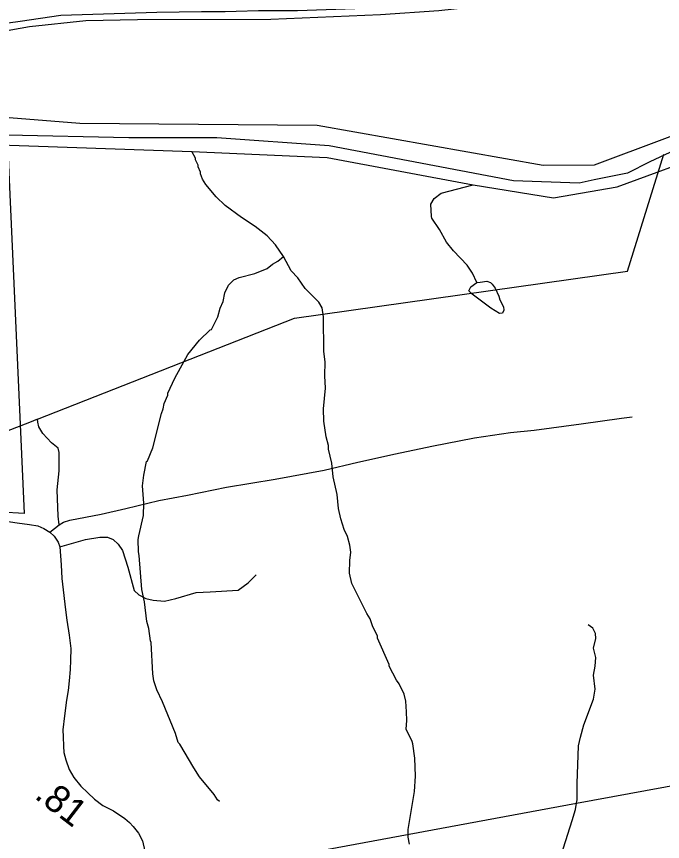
# Model space of a CAD drawing. Extents: x 1248089 to 1457196, y 820910 to 988753.
# Drawn here: x 1374218 to 1377188, y 884759 to 888550 of the extents above; entities that cross this region are included whole.
import ezdxf

# ---------------------------------------------------------------- set-up
doc = ezdxf.new("R2010")
doc.units = 0
for name, color, linetype in [('Exist Boundary Political City Limit New', 7, 'Continuous'), ('Exist Hydrographic Misc Water Feature', 7, 'Continuous'), ('Exist Hydrographic River Shore', 7, 'Continuous'), ('Exist Railroad Mainline', 7, 'Continuous'), ('Exist Road Non-System Type 51', 7, 'Continuous'), ('Exist Road Secondary Type 51 Attributed', 7, 'Continuous'), ('Exist Utilities Electrical Transmission Line', 7, 'Continuous'), ('Map Preparation Boundary City Limit Buffer Line', 7, 'Continuous'), ('Prop GRAU CAT1 Cell', 7, 'Continuous')]:
    doc.layers.add(name, color=color, linetype=linetype)

msp = doc.modelspace()

# ---------------------------------------------------------------- linework, layer by layer
at = {"layer": 'Exist Boundary Political City Limit New'}
msp.add_lwpolyline([(1377316.3, 887969), (1377129.3, 887882.3), (1377027.2, 887830.4), (1376873.7, 887800.1), (1376804.6, 887784.4), (1376502.5, 887795.8), (1375655.1, 887955.6), (1375139.3, 887992.5), (1374734.1, 887992.5), (1374175.3, 888004.7), (1374253.5, 886266.2), (1374041.4, 886278), (1373868.5, 886271.9), (1373590.5, 886111.1), (1373951.3, 885668.2), (1373880.8, 885564.5), (1373962.7, 885516.6), (1373980.6, 885433.9), (1374093.2, 885293.8), (1374014.7, 885001.9), (1374039.3, 884932.7), (1374042, 884759.4)], dxfattribs=at)
at = {"layer": 'Exist Hydrographic Misc Water Feature'}
for points in [[(1375445, 887447.1), (1375409.3, 887501.5), (1375370.2, 887542.3), (1375315.2, 887585.4), (1375252, 887626.9), (1375177.3, 887682.4), (1375136.1, 887721.4), (1375089.3, 887778.4), (1375073.8, 887802.7), (1375064.4, 887826.9), (1375064.6, 887834.9), (1375053.1, 887859.1), (1375053.2, 887867.1), (1375041.8, 887891.4), (1375042, 887899.3), (1375024.8, 887929.6)], [(1376335.1, 887328.4), (1376314.6, 887371.6), (1376289.4, 887408.1), (1376226.9, 887473.5), (1376194.6, 887512.9), (1376163, 887570.8), (1376128.1, 887623.6), (1376126.6, 887630.6), (1376123.5, 887687.6), (1376138.1, 887713.3), (1376170.6, 887738.5), (1376317.9, 887777.2)], [(1375151.8, 884942.7), (1375141.9, 884950.9), (1375126.4, 884975.3), (1375060.2, 885056.7), (1375033.1, 885097.2), (1374969.5, 885206.6), (1374961.7, 885214.7), (1374948.6, 885255), (1374890.2, 885401.3), (1374862.8, 885456.8), (1374849.7, 885497.1), (1374844.5, 885529.2), (1374837.6, 885673.2), (1374833.7, 885681.3), (1374827, 885737.4), (1374817.7, 885769.6), (1374806.4, 885860.4), (1374794.9, 885918), (1374782.3, 886074.2), (1374778.7, 886090.3), (1374777.9, 886146.3), (1374780.2, 886164.2), (1374802.3, 886257.6), (1374803.5, 886313.6), (1374797.2, 886393.7), (1374803, 886441.9), (1374815.7, 886505.2), (1374820.2, 886507.8), (1374845, 886568.5), (1374884.5, 886725.6), (1374892.9, 886747.3), (1374897.4, 886771.2), (1374914.3, 886810.9), (1374914.5, 886818.9), (1374946, 886888.1), (1375006.4, 886996.6), (1375059.8, 887063.5), (1375108.8, 887110.3), (1375114.4, 887112.6), (1375144.1, 887169.5), (1375154.9, 887209.3), (1375167.7, 887241), (1375176.6, 887280.7), (1375193.3, 887316.3), (1375217.8, 887339.8), (1375242.1, 887351.3), (1375314.5, 887369.6), (1375371, 887392.4), (1375395.4, 887411.9), (1375419.7, 887425.3), (1375445, 887447.1)], [(1376039.7, 885207.5), (1376037.8, 885219), (1376009.1, 885275.6), (1376012, 885315.5), (1376010.8, 885355.5), (1376007.9, 885403.6), (1376000.6, 885435.7), (1375977.6, 885484.2), (1375965.9, 885500.5), (1375931.4, 885565.2), (1375931.5, 885573.2), (1375878.2, 885694.3), (1375878.4, 885702.2), (1375855.4, 885750.7), (1375844, 885782.9), (1375828.6, 885807.3), (1375759.5, 885944.7), (1375748.7, 885992.9), (1375749.9, 886050.8), (1375754.7, 886088.8), (1375751.4, 886120.8), (1375740.3, 886161.1), (1375725, 886193.3), (1375710, 886241.6), (1375699.1, 886289.8), (1375692.5, 886353.9), (1375674.2, 886434.3), (1375667.6, 886498.4), (1375653, 886562.6), (1375653.3, 886578.6), (1375642.3, 886618.9), (1375631.8, 886691.1), (1375629, 886747.1), (1375639.1, 886842.9), (1375636.3, 886898.8), (1375637.6, 886962.8), (1375630.8, 887010.9), (1375630.2, 887170.8), (1375623.1, 887210.9), (1375607.6, 887237.3), (1375545.1, 887300.6), (1375512, 887349.3), (1375480.8, 887381.9), (1375445, 887447.1)], [(1376335.1, 887328.4), (1376349.7, 887328.8), (1376379.8, 887334.2), (1376397.7, 887327.8), (1376405.5, 887319.6), (1376419.1, 887301.3), (1376436.3, 887265), (1376440, 887248.9), (1376457.2, 887216.6), (1376458.9, 887200.6), (1376452.6, 887186.6), (1376438.6, 887185), (1376399.1, 887209.8), (1376312.5, 887273.7), (1376296.9, 887290.1), (1376307.2, 887307.8), (1376335.1, 887328.4)], [(1376025.6, 884747.6), (1376018.3, 884779.7), (1376019, 884813.8), (1376048.5, 884989.4), (1376052.4, 885058.8), (1376050.2, 885142.9), (1376039.7, 885207.5)]]:
    msp.add_lwpolyline(points, dxfattribs=at)
at = {"layer": 'Exist Hydrographic River Shore'}
for points in [[(1372771.3, 887996.8), (1373032, 888057.6), (1373303.2, 888104.6), (1373570.9, 888135.6), (1374510.1, 888059.4), (1375600.9, 888050.8), (1376639.8, 887866.5), (1376875.1, 887868.1), (1378155.5, 888347.6), (1378683.5, 888467.3), (1379027.7, 888493.4)], [(1372835.6, 887925.4), (1373161, 887987), (1373347.6, 887988), (1375024.8, 887929.6), (1375646.1, 887902.9), (1376317.9, 887777.2), (1376686.1, 887716.8), (1376979.8, 887767.3), (1377865.2, 888091.9), (1378372.4, 888253.3), (1378989.5, 888335.1)]]:
    msp.add_lwpolyline(points, dxfattribs=at)
at = {"layer": 'Exist Railroad Mainline'}
msp.add_lwpolyline([(1377320.1, 888830.5), (1376951.4, 888715.6), (1376652.9, 888647), (1376469.3, 888611.6), (1376398.6, 888602.8), (1376159.7, 888576.2), (1375891.1, 888558.5), (1375386.9, 888536.4), (1374775.2, 888534.2), (1374536.4, 888529.8), (1374277.7, 888503.2), (1373738, 888405.8), (1373005, 888256.8), (1372826.3, 888230.3), (1372638.8, 888186.1), (1372457.9, 888124.3), (1372266, 888042.6), (1371840.2, 887850.6), (1371535.8, 887702.7), (1370778.3, 887370.2)], dxfattribs=at)
at = {"layer": 'Exist Road Non-System Type 51'}
msp.add_line((1374371.2, 886180.4), (1374415.2, 886215), dxfattribs=at)
for points in [[(1374415.2, 886215), (1374409.9, 886253.6), (1374405.7, 886374.6), (1374415.2, 886463.1), (1374414.7, 886547.5), (1374410.5, 886566.8), (1374379, 886591.2), (1374339.2, 886633.9), (1374321.4, 886665.4), (1374316.2, 886685.8), (1374314.3, 886699.6)], [(1374415.2, 886215), (1374434.6, 886226.2), (1374462.9, 886236.4), (1374607.5, 886262.8), (1374721.7, 886289.2), (1374872.1, 886325.8), (1375005.1, 886350.2), (1375183.8, 886387.9), (1375407.5, 886424.5), (1375633.3, 886466.1), (1375786.9, 886501.7), (1375960.8, 886540.4), (1376126.9, 886575.9), (1376324.4, 886614.6), (1376489.5, 886639), (1376598.5, 886649.2), (1376813.3, 886678.6), (1376999.8, 886704.1), (1377049, 886711.2)], [(1374418.3, 886113.3), (1374535.7, 886146.9), (1374601.7, 886158.1), (1374637.3, 886157.1), (1374663.5, 886146.9), (1374685.5, 886125.5), (1374705.4, 886096.1), (1374730.1, 886019.8), (1374759.4, 885913), (1374780.9, 885892.7), (1374813.4, 885875.4), (1374845.9, 885868.3), (1374898.3, 885864.2), (1374951.2, 885876.4), (1375044.4, 885902.9), (1375109.4, 885906.9), (1375237.8, 885914.1), (1375282.8, 885948.6), (1375319.5, 885984.2)], [(1376826.4, 885295.9), (1376871.4, 885413.8), (1376877.7, 885458.6), (1376871.4, 885523.6), (1376877.7, 885564.3), (1376881.9, 885605), (1376871.4, 885647.7), (1376881.9, 885692.4), (1376879.8, 885714.8), (1376867.2, 885739.2), (1376846.3, 885755.5)], [(1376693.7, 884606.2), (1376702.7, 884633), (1376773.4, 884855.7), (1376788.1, 884906.5), (1376792.8, 884934.9), (1376795.5, 884951.2), (1376795.5, 885026.5), (1376801.2, 885198.3), (1376810.6, 885239), (1376826.4, 885295.9)]]:
    msp.add_lwpolyline(points, dxfattribs=at)
at = {"layer": 'Exist Road Secondary Type 51 Attributed'}
for points in [[(1373572.8, 888450.5), (1373736.3, 888458.6), (1373946.2, 888489.7), (1374235.6, 888529.1), (1374421.8, 888556.8), (1374863.1, 888570.4), (1375069.1, 888573), (1375176.9, 888574), (1375227.5, 888575.4), (1375330.2, 888577.8), (1375510.7, 888577.8), (1375773.4, 888587.2), (1375878.5, 888591.9), (1376145.2, 888604.5), (1376306.2, 888632.4), (1376395.5, 888644.5), (1376474.2, 888657.8), (1376497.4, 888662)], [(1374149.5, 886234.3), (1374221.6, 886223.8), (1374277.5, 886216.7), (1374317.2, 886209.9), (1374344.4, 886197.7), (1374371.2, 886180.4), (1374391.6, 886162.1), (1374410.5, 886134.7), (1374418.3, 886113.3), (1374423, 886031), (1374427.2, 885968), (1374436.1, 885889.7), (1374441.4, 885835.8), (1374449.8, 885776.8), (1374460.8, 885707.7), (1374468.1, 885646.7), (1374466.5, 885591.8), (1374464.4, 885549.1), (1374460.2, 885498.2), (1374456.6, 885452.5), (1374448.2, 885408.8), (1374439.3, 885336.9), (1374432, 885273), (1374433.4, 885241), (1374434.5, 885196.9), (1374435.9, 885168.9), (1374445.2, 885134.6), (1374460.2, 885090.3), (1374481.4, 885053.9), (1374514.6, 885013), (1374546, 884982.3), (1374577.5, 884953.7), (1374614.9, 884924.9), (1374664.5, 884899.9), (1374715.8, 884864.8), (1374737.4, 884846.4), (1374755.1, 884828), (1374778.5, 884797.5), (1374797.6, 884763.1), (1374808.6, 884714.7)]]:
    msp.add_lwpolyline(points, dxfattribs=at)
at = {"layer": 'Exist Utilities Electrical Transmission Line'}
for p, q in [((1374277.5, 886685.2), (1372861.9, 886128.8)), ((1374314.3, 886699.6), (1374277.5, 886685.2)), ((1376792.8, 884934.9), (1379533.1, 885439.7)), ((1374825, 884572.4), (1376792.8, 884934.9))]:
    msp.add_line(p, q, dxfattribs=at)
msp.add_lwpolyline([(1374314.3, 886699.6), (1375495.8, 887164), (1377027.4, 887380.5), (1377194.5, 887917.6)], dxfattribs=at)
at = {"layer": 'Map Preparation Boundary City Limit Buffer Line'}
msp.add_lwpolyline([(1377316.3, 887969), (1377129.3, 887882.3), (1377027.2, 887830.4), (1376873.7, 887800.1), (1376804.6, 887784.4), (1376502.5, 887795.8), (1375655.1, 887955.6), (1375139.3, 887992.5), (1374734.1, 887992.5), (1374175.3, 888004.7), (1374253.5, 886266.2), (1374041.4, 886278), (1373868.5, 886271.9), (1373590.5, 886111.1), (1373951.3, 885668.2), (1373880.8, 885564.5), (1373962.7, 885516.6), (1373980.6, 885433.9), (1374093.2, 885293.8), (1374014.7, 885001.9), (1374039.3, 884932.7), (1374042, 884759.4)], dxfattribs=at)

# ---------------------------------------------------------------- texts
at = {"layer": 'Prop GRAU CAT1 Cell'}
msp.add_text('.81', height=125, rotation=322.4017, dxfattribs=at).set_placement((1374296.3, 884961.7))

doc.saveas('drawing.dxf')
